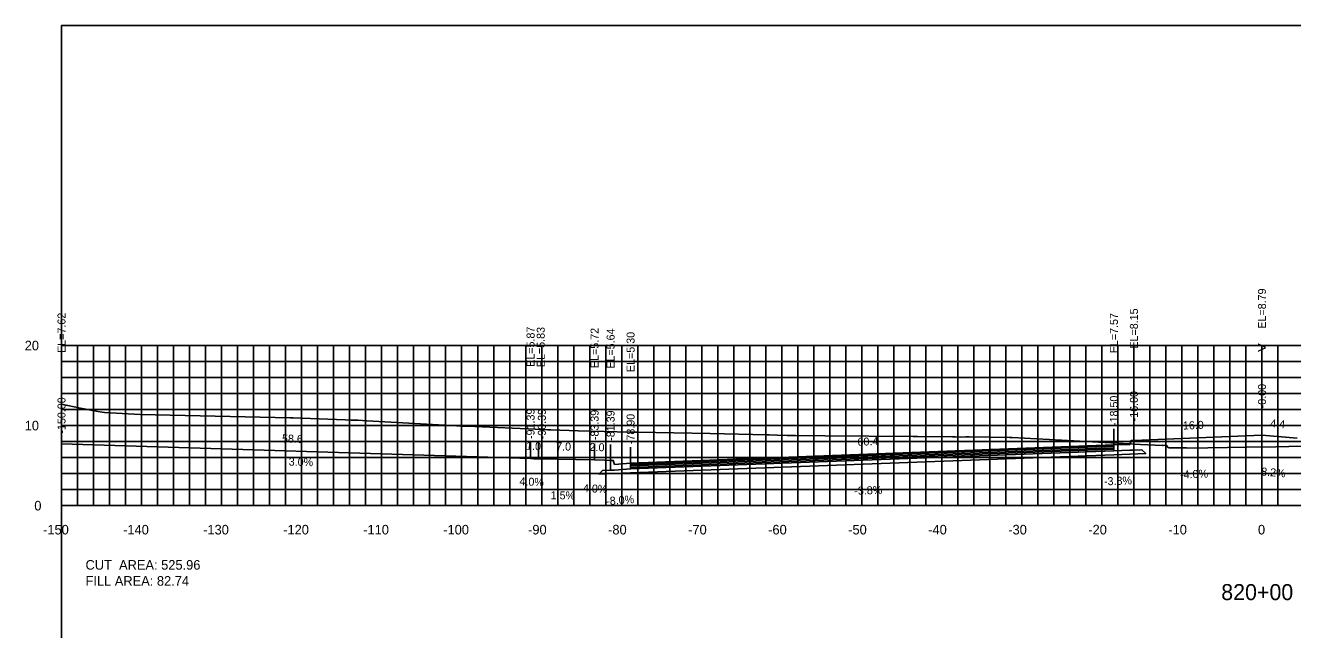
# Model space of a CAD drawing. Extents: x 1797419 to 1809236, y 248759 to 251512.
# Drawn here: x 1805876.5 to 1806034.8, y 250193.9 to 250269.4 of the extents above; entities that cross this region are included whole.
import ezdxf

# ---------------------------------------------------------------- set-up
doc = ezdxf.new("R2010")
doc.units = 0
for name, color, linetype in [('1', 7, 'Continuous'), ('10', 7, 'Continuous'), ('3', 7, 'Continuous'), ('31', 7, 'Continuous'), ('4', 7, 'Continuous'), ('60', 7, 'Continuous'), ('ANNO-TXT', 7, 'Continuous'), ('BASE', 7, 'Continuous'), ('CL-CNST', 7, 'Continuous'), ('Level 62', 7, 'Continuous'), ('LOWER BINDER', 7, 'Continuous'), ('M-ROADS', 7, 'Continuous'), ('UPPER BINDER', 7, 'Continuous'), ('WEARING', 7, 'Continuous')]:
    doc.layers.add(name, color=color, linetype=linetype)

msp = doc.modelspace()

# ---------------------------------------------------------------- linework, layer by layer
for p, q in [((1806015, 250217.58), (1806015, 250219.58)), ((1806031, 250218.22), (1806031, 250220.22)), ((1805881, 250217.05), (1805881, 250219.05)), ((1806012.5, 250217.01), (1806012.5, 250219.01)), ((1805939.61, 250215.3), (1805939.61, 250217.3)), ((1805940.61, 250215.26), (1805940.61, 250217.26)), ((1805947.61, 250215.16), (1805947.61, 250217.16)), ((1805949.61, 250215.08), (1805949.61, 250217.08)), ((1805952.11, 250214.74), (1805952.11, 250216.74))]:
    msp.add_line(p, q)
for points in [[(1805881, 250079.43), (1806181, 250079.43), (1806181, 250269.43), (1805881, 250269.43)], [(1806015, 250217.58), (1806014.67, 250217.58), (1806014.5, 250217.08), (1806012.5, 250217.01), (1806012.5, 250216.29), (1806014.5, 250216.36), (1806015, 250216.36)], [(1805952.11, 250214.74), (1805950.11, 250214.58), (1805949.94, 250215.08), (1805949.61, 250215.08), (1805949.61, 250213.86), (1805950.11, 250213.86), (1805952.11, 250214.02)]]:
    msp.add_lwpolyline(points, close=True)
at = {"layer": '60'}
for p, q in [((1805880.94, 250229.43), (1805881, 250229.43)), ((1805881, 250209.43), (1805881, 250229.43)), ((1805880.94, 250219.43), (1805881, 250219.43)), ((1805880.94, 250209.43), (1805881, 250209.43)), ((1805881, 250209.43), (1806181, 250209.43)), ((1805881, 250209.37), (1805881, 250209.43)), ((1805891, 250209.37), (1805891, 250209.43)), ((1805901, 250209.37), (1805901, 250209.43)), ((1805911, 250209.37), (1805911, 250209.43)), ((1805921, 250209.37), (1805921, 250209.43)), ((1805931, 250209.37), (1805931, 250209.43)), ((1805941, 250209.37), (1805941, 250209.43)), ((1805951, 250209.37), (1805951, 250209.43)), ((1805961, 250209.37), (1805961, 250209.43)), ((1805971, 250209.37), (1805971, 250209.43)), ((1805981, 250209.37), (1805981, 250209.43)), ((1805991, 250209.37), (1805991, 250209.43)), ((1806001, 250209.37), (1806001, 250209.43)), ((1806011, 250209.37), (1806011, 250209.43)), ((1806021, 250209.37), (1806021, 250209.43)), ((1806031, 250209.37), (1806031, 250209.43))]:
    msp.add_line(p, q, dxfattribs=at)
at = {"layer": 'BASE'}
msp.add_lwpolyline([(1805948.14, 250213.37), (1805948.61, 250213.83), (1805949.61, 250213.86), (1805950.11, 250213.86), (1805952.11, 250214.02), (1806012.5, 250216.29), (1806014.5, 250216.36), (1806015, 250216.36), (1806016, 250216.41), (1806016.47, 250215.93), (1806012.5, 250215.79), (1805952.11, 250213.52)], close=True, dxfattribs=at)
at = {"layer": 'CL-CNST'}
msp.add_lwpolyline([(1805881, 250217.15), (1805939.61, 250215.3), (1805940.03, 250215.28), (1805940.61, 250215.26), (1805947.61, 250215.16), (1805948.89, 250215.1), (1805949.61, 250215.08), (1805949.94, 250215.08), (1805950.03, 250214.81), (1805950.11, 250214.58), (1805952.11, 250214.74), (1806012.5, 250217.01), (1806014.5, 250217.08), (1806014.67, 250217.58), (1806015, 250217.58), (1806031, 250218.22), (1806035.38, 250217.86)], dxfattribs=at)
at = {"layer": 'Level 62'}
for p, q in [((1805881, 250229.43), (1806181, 250229.43)), ((1805881, 250209.43), (1805881, 250229.43)), ((1805883, 250209.43), (1805883, 250229.43)), ((1805885, 250209.43), (1805885, 250229.43)), ((1805887, 250209.43), (1805887, 250229.43)), ((1805889, 250209.43), (1805889, 250229.43)), ((1805891, 250209.43), (1805891, 250229.43)), ((1805893, 250209.43), (1805893, 250229.43)), ((1805895, 250209.43), (1805895, 250229.43)), ((1805897, 250209.43), (1805897, 250229.43)), ((1805899, 250209.43), (1805899, 250229.43)), ((1805901, 250209.43), (1805901, 250229.43)), ((1805903, 250209.43), (1805903, 250229.43)), ((1805905, 250209.43), (1805905, 250229.43)), ((1805907, 250209.43), (1805907, 250229.43)), ((1805909, 250209.43), (1805909, 250229.43)), ((1805911, 250209.43), (1805911, 250229.43)), ((1805913, 250209.43), (1805913, 250229.43)), ((1805915, 250209.43), (1805915, 250229.43)), ((1805917, 250209.43), (1805917, 250229.43)), ((1805919, 250209.43), (1805919, 250229.43)), ((1805921, 250209.43), (1805921, 250229.43)), ((1805923, 250209.43), (1805923, 250229.43)), ((1805925, 250209.43), (1805925, 250229.43)), ((1805927, 250209.43), (1805927, 250229.43)), ((1805929, 250209.43), (1805929, 250229.43)), ((1805931, 250209.43), (1805931, 250229.43)), ((1805933, 250209.43), (1805933, 250229.43)), ((1805935, 250209.43), (1805935, 250229.43)), ((1805937, 250209.43), (1805937, 250229.43)), ((1805939, 250209.43), (1805939, 250229.43)), ((1805941, 250209.43), (1805941, 250229.43)), ((1805943, 250209.43), (1805943, 250229.43)), ((1805945, 250209.43), (1805945, 250229.43)), ((1805947, 250209.43), (1805947, 250229.43)), ((1805949, 250209.43), (1805949, 250229.43)), ((1805951, 250209.43), (1805951, 250229.43)), ((1805953, 250209.43), (1805953, 250229.43)), ((1805955, 250209.43), (1805955, 250229.43)), ((1805957, 250209.43), (1805957, 250229.43)), ((1805959, 250209.43), (1805959, 250229.43)), ((1805961, 250209.43), (1805961, 250229.43)), ((1805963, 250209.43), (1805963, 250229.43)), ((1805965, 250209.43), (1805965, 250229.43)), ((1805967, 250209.43), (1805967, 250229.43)), ((1805969, 250209.43), (1805969, 250229.43)), ((1805971, 250209.43), (1805971, 250229.43)), ((1805973, 250209.43), (1805973, 250229.43)), ((1805975, 250209.43), (1805975, 250229.43)), ((1805977, 250209.43), (1805977, 250229.43)), ((1805979, 250209.43), (1805979, 250229.43)), ((1805981, 250209.43), (1805981, 250229.43)), ((1805983, 250209.43), (1805983, 250229.43)), ((1805985, 250209.43), (1805985, 250229.43)), ((1805987, 250209.43), (1805987, 250229.43)), ((1805989, 250209.43), (1805989, 250229.43)), ((1805991, 250209.43), (1805991, 250229.43)), ((1805993, 250209.43), (1805993, 250229.43)), ((1805995, 250209.43), (1805995, 250229.43)), ((1805997, 250209.43), (1805997, 250229.43)), ((1805999, 250209.43), (1805999, 250229.43)), ((1806001, 250209.43), (1806001, 250229.43)), ((1806003, 250209.43), (1806003, 250229.43)), ((1806005, 250209.43), (1806005, 250229.43)), ((1806007, 250209.43), (1806007, 250229.43)), ((1806009, 250209.43), (1806009, 250229.43)), ((1806011, 250209.43), (1806011, 250229.43)), ((1806013, 250209.43), (1806013, 250229.43)), ((1806015, 250209.43), (1806015, 250229.43)), ((1806017, 250209.43), (1806017, 250229.43)), ((1806019, 250209.43), (1806019, 250229.43)), ((1806021, 250209.43), (1806021, 250229.43)), ((1806023, 250209.43), (1806023, 250229.43)), ((1806025, 250209.43), (1806025, 250229.43)), ((1806027, 250209.43), (1806027, 250229.43)), ((1806029, 250209.43), (1806029, 250229.43)), ((1806031, 250209.43), (1806031, 250229.43)), ((1806033, 250209.43), (1806033, 250229.43)), ((1805881, 250227.43), (1806181, 250227.43)), ((1805881, 250225.43), (1806181, 250225.43)), ((1805881, 250223.43), (1806181, 250223.43)), ((1805881, 250221.43), (1806181, 250221.43)), ((1805881, 250219.43), (1806181, 250219.43)), ((1805881, 250217.43), (1806181, 250217.43)), ((1805881, 250215.43), (1806181, 250215.43)), ((1805881, 250213.43), (1806181, 250213.43)), ((1805881, 250211.43), (1806181, 250211.43)), ((1805881, 250209.43), (1806181, 250209.43))]:
    msp.add_line(p, q, dxfattribs=at)
at = {"layer": 'LOWER BINDER'}
for points in [[(1805952.11, 250214.21), (1805952.11, 250214.4), (1806012.5, 250216.67), (1806012.5, 250216.48)], [(1805952.11, 250214.02), (1805952.11, 250214.21), (1806012.5, 250216.48), (1806012.5, 250216.29)]]:
    msp.add_lwpolyline(points, close=True, dxfattribs=at)
at = {"layer": 'M-ROADS'}
msp.add_lwpolyline([(1805881, 250222.12), (1805883.15, 250221.65), (1805885.53, 250221.2), (1805886.38, 250221.05), (1805890.82, 250220.83), (1805909.56, 250220.41), (1805909.7, 250220.4), (1805909.93, 250220.41), (1805916.46, 250220.15), (1805917.21, 250220.12), (1805917.23, 250220.12), (1805917.51, 250220.1), (1805917.52, 250220.1), (1805918.07, 250220.1), (1805919.15, 250220.04), (1805931.11, 250219.34), (1805931.44, 250219.34), (1805931.67, 250219.34), (1805941.13, 250218.93), (1805941.78, 250218.91), (1805942.16, 250218.89), (1805945.56, 250218.78), (1805952.04, 250218.61), (1805952.6, 250218.6), (1805952.99, 250218.6), (1805962.05, 250218.44), (1805969.16, 250218.27), (1805969.42, 250218.27), (1805970.44, 250218.24), (1805971.69, 250218.21), (1805972.15, 250218.2), (1805972.69, 250218.2), (1805972.73, 250218.2), (1805976.36, 250218.17), (1805987.41, 250218.07), (1805987.84, 250218.07), (1805987.95, 250218.07), (1805992.35, 250218.01), (1805992.69, 250218.01), (1805993.29, 250218), (1805993.99, 250218.03), (1805994.43, 250218.02), (1805999.45, 250217.93), (1805999.78, 250217.93), (1806013.67, 250217.2), (1806014.69, 250217.14), (1806014.91, 250217.13), (1806018.56, 250216.96), (1806018.56, 250216.97), (1806018.66, 250216.96), (1806019.03, 250216.97), (1806019.33, 250216.66), (1806021.58, 250216.64), (1806021.82, 250216.61), (1806029.11, 250216.73), (1806032.73, 250216.78), (1806040.93, 250216.97)], dxfattribs=at)
at = {"layer": 'UPPER BINDER'}
msp.add_lwpolyline([(1806012.5, 250216.86), (1805952.11, 250214.59), (1805952.11, 250214.4), (1806012.5, 250216.67)], close=True, dxfattribs=at)
at = {"layer": 'WEARING'}
msp.add_lwpolyline([(1806012.5, 250217.01), (1805952.11, 250214.74), (1805952.11, 250214.59), (1806012.5, 250216.86)], close=True, dxfattribs=at)

# ---------------------------------------------------------------- texts
at = {"layer": '1'}
msp.add_text('820+00', height=2, dxfattribs=at).set_placement((1806025.91, 250197.63))
at = {"layer": '10'}
for s, p in [('-150', (1805878.7, 250205.83)), ('-140', (1805888.7, 250205.83)), ('-130', (1805898.7, 250205.83)), ('-120', (1805908.7, 250205.83)), ('-110', (1805918.7, 250205.83)), ('-100', (1805928.7, 250205.83)), ('-90', (1805939.3, 250205.83)), ('-80', (1805949.3, 250205.83)), ('-70', (1805959.3, 250205.83)), ('-60', (1805969.3, 250205.83)), ('-50', (1805979.3, 250205.83)), ('-40', (1805989.3, 250205.83)), ('-30', (1805999.3, 250205.83)), ('-20', (1806009.3, 250205.83)), ('-10', (1806019.3, 250205.83)), ('0', (1806030.5, 250205.83))]:
    msp.add_text(s, height=1.2, dxfattribs=at).set_placement(p)
at = {"layer": '3'}
for s, p in [('EL=8.79', (1806031.5, 250231.54)), ('EL=8.15', (1806015.5, 250229.05)), ('EL=7.62', (1805881.5, 250228.51)), ('EL=7.57', (1806013, 250228.47)), ('EL=5.87', (1805940.11, 250226.77)), ('EL=5.83', (1805941.38, 250226.73)), ('EL=5.72', (1805948.11, 250226.62)), ('EL=5.64', (1805950.11, 250226.54)), ('EL=5.30', (1805952.61, 250226.12)), ('-0.00', (1806031.5, 250221.59)), ('-150.00', (1805881.5, 250218.43)), ('-18.50', (1806013, 250219.38)), ('-16.00', (1806015.5, 250219.96)), ('-91.39', (1805940.11, 250217.76)), ('-90.39', (1805941.52, 250217.72)), ('-83.39', (1805948.11, 250217.61)), ('-81.39', (1805950.11, 250217.53)), ('-78.90', (1805952.61, 250217.11))]:
    msp.add_text(s, height=1, rotation=90, dxfattribs=at).set_placement(p)
at = {"layer": '31'}
for s, p in [('20', (1805876.4, 250228.83)), ('10', (1805876.4, 250218.83)), ('0', (1805877.6, 250208.83))]:
    msp.add_text(s, height=1.2, dxfattribs=at).set_placement(p)
at = {"layer": '4'}
for s, rotation, p in [('16.0', 2.2909, (1806021.14, 250218.93)), ('4.4', 355.3051, (1806032, 250219.24)), ('58.6', 358.2928, (1805908.54, 250217.33)), ('60.4', 2.1524, (1805980.48, 250216.9)), ('1.0', 357.7108, (1805939.04, 250216.42)), ('7.0', 359.1406, (1805942.8, 250216.33)), ('2.0', 357.7097, (1805946.97, 250216.28)), ('3.0%', 358.2928, (1805909.38, 250214.44)), ('-4.0%', 2.2909, (1806020.79, 250212.81)), ('8.2%', 355.3051, (1806030.87, 250213.21)), ('4.0%', 357.7108, (1805938.21, 250211.98)), ('4.0%', 357.7097, (1805946.14, 250211.12)), ('-3.8%', 2.1524, (1805980.08, 250210.78)), ('-3.8%', 2.1482, (1806011.28, 250211.96)), ('1.5%', 359.1406, (1805942.12, 250210.24)), ('-8.0%', 4.5753, (1805949.1, 250209.48))]:
    msp.add_text(s, height=1, rotation=rotation, dxfattribs=at).set_placement(p)
at = {"layer": '60'}
for s, height, p in [('>', 1.5, (1806030.39, 250228.46)), ('-', 0.0001, (1805881, 250209.43))]:
    msp.add_text(s, height=height, dxfattribs=at).set_placement(p)
at = {"layer": 'ANNO-TXT'}
for s, p in [('CUT  AREA: 525.96', (1805884, 250201.43)), ('FILL AREA: 82.74', (1805884, 250199.43))]:
    msp.add_text(s, height=1.2, dxfattribs=at).set_placement(p)

doc.saveas('drawing.dxf')
